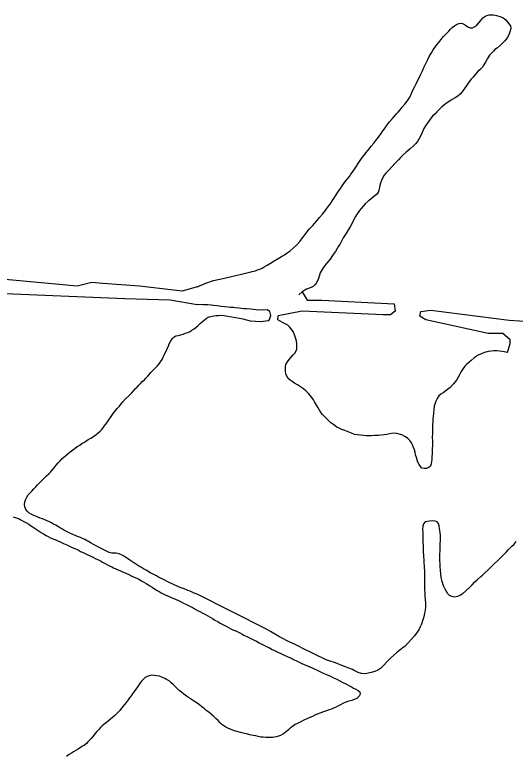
# Model space of a CAD drawing. Extents: x 3172297 to 3210190, y 958463 to 983887.
# Drawn here: x 3206233 to 3206946, y 972830 to 973885 of the extents above; entities that cross this region are included whole.
import ezdxf

# ---------------------------------------------------------------- set-up
doc = ezdxf.new("R2010")
doc.units = 0
doc.layers.add('V-TOPO-SHOR', color=7, linetype='Continuous')

msp = doc.modelspace()

# ---------------------------------------------------------------- linework, layer by layer
at = {"layer": 'V-TOPO-SHOR'}
for points in [[(3206856.6, 973866.8), (3206859.8, 973869.4), (3206862.6, 973871), (3206866, 973872.5), (3206869.3, 973872.8), (3206872.7, 973872.1), (3206875.5, 973870.2), (3206878.9, 973868), (3206882.2, 973866.5), (3206885.6, 973866.4), (3206888.8, 973868.1), (3206891.6, 973870.2), (3206894.6, 973873.3), (3206897.4, 973876.8), (3206900.3, 973880.5), (3206902.9, 973882.6), (3206905.6, 973884), (3206909, 973884.8), (3206912.3, 973884.9), (3206915.5, 973884.7), (3206919.4, 973883.9), (3206922.8, 973883.1), (3206925.9, 973882.1), (3206929.1, 973880.4), (3206932.7, 973877.8), (3206934.8, 973875.5), (3206937.3, 973872.3), (3206939.3, 973869.1), (3206939.8, 973865.5), (3206939, 973862.2), (3206937.6, 973857.8), (3206935.2, 973852.7), (3206933.4, 973850.3), (3206931.1, 973847.6), (3206928.1, 973844.7), (3206925.3, 973841.8), (3206921, 973838.1), (3206917.3, 973835.3), (3206915.1, 973833), (3206912.6, 973830.5), (3206909.7, 973827.2), (3206906.7, 973822.8), (3206904.3, 973818.4), (3206901.5, 973813.8), (3206899.4, 973810.3), (3206896.7, 973807.4), (3206893.2, 973804), (3206889.6, 973800.3), (3206886.4, 973796.3), (3206883.6, 973793.1), (3206880.3, 973788.9), (3206877.4, 973784.8), (3206874.2, 973780.1), (3206870.6, 973775.3), (3206868, 973772), (3206864.3, 973769.1), (3206860.6, 973766.8), (3206856.6, 973764.3), (3206852.3, 973761.6), (3206848.5, 973759.1), (3206845.8, 973757.3), (3206841.8, 973753.9), (3206838.2, 973750.3), (3206834.6, 973746.6), (3206832, 973743.9), (3206828.6, 973740.5), (3206824.9, 973736), (3206823, 973733.4), (3206820.1, 973729.4), (3206818.3, 973726.8), (3206816.1, 973722.8), (3206813.7, 973717.2), (3206811.5, 973712.2), (3206809.6, 973708.7), (3206807.1, 973704.6), (3206804.3, 973701.1), (3206800.7, 973697.8), (3206796.6, 973693.7), (3206791.1, 973689.2), (3206786.3, 973685), (3206783.4, 973682), (3206779.8, 973678.4), (3206775.1, 973673.4), (3206770.4, 973668.2), (3206766.9, 973664.2), (3206764.5, 973661.6), (3206761.9, 973659.2), (3206759.7, 973656.5), (3206757.5, 973653.1), (3206755.6, 973648.9), (3206754.1, 973645), (3206753.5, 973641.7), (3206752.9, 973638.6), (3206752.1, 973634.8), (3206750.9, 973631.9), (3206749.1, 973629.5), (3206746.4, 973627), (3206743.9, 973625), (3206740.9, 973622.6), (3206736.9, 973619.4), (3206732.7, 973615.6)], [(3206493.1, 973497.1), (3206505.6, 973502.3), (3206516.5, 973506.2), (3206529.5, 973509.1), (3206556.1, 973515.1), (3206560.3, 973516.4), (3206563.7, 973517.3), (3206568, 973518.4), (3206571.3, 973519.1), (3206576.3, 973520.3), (3206579.3, 973521.4), (3206582.2, 973522.4), (3206585.9, 973524.1), (3206588.6, 973525.8), (3206592.9, 973528.3), (3206597.4, 973531.1), (3206602.7, 973534.4), (3206608.6, 973537.8), (3206613.2, 973540.3), (3206617.7, 973543), (3206621.4, 973545.6), (3206625.6, 973548.6), (3206630, 973552.2), (3206634.8, 973556.7), (3206639.3, 973561.7), (3206642.2, 973565.6), (3206644.8, 973569.2), (3206646.8, 973572), (3206649.5, 973575.2), (3206652.7, 973579.3), (3206657.9, 973584.8), (3206660.3, 973587.4), (3206663.7, 973591.1), (3206667.6, 973595.9), (3206671.8, 973601), (3206675.3, 973605.7), (3206677.3, 973608.4), (3206680.2, 973612.1), (3206682.7, 973615.3), (3206691.4, 973628.4), (3206693.7, 973632.2), (3206697.4, 973637.6), (3206699.8, 973641.3), (3206702, 973644.4), (3206704.4, 973647.7), (3206707.8, 973651.7), (3206710, 973654.7), (3206711.9, 973657.6), (3206714.4, 973660.9), (3206717.1, 973664.9), (3206720.1, 973669.4), (3206722.5, 973672.9), (3206726.4, 973678.9), (3206728.3, 973681.5), (3206731.4, 973685.4), (3206733.4, 973688.1), (3206736.6, 973692.1), (3206738.6, 973694.5), (3206741.2, 973697.7), (3206744.6, 973702.1), (3206747.7, 973705.8), (3206751.3, 973710.4), (3206755.1, 973715.6), (3206756.9, 973718), (3206759.9, 973722.2), (3206761.9, 973725.1), (3206765.4, 973729.9), (3206767.7, 973732.8), (3206771.3, 973737.3), (3206773.7, 973739.9), (3206777.3, 973743.8), (3206779.5, 973746.2), (3206782.3, 973749.7), (3206785.2, 973753.4), (3206789, 973757.6), (3206792.3, 973762), (3206795.1, 973766.3), (3206797.4, 973770.6), (3206799.1, 973774.3), (3206801, 973778.5), (3206803, 973782.6), (3206805.2, 973786.7), (3206807.4, 973791.7), (3206809.7, 973795.9), (3206811.2, 973799.2), (3206814, 973805), (3206816.6, 973810.6), (3206818.7, 973815.4), (3206821.6, 973821.4), (3206824.3, 973826.3), (3206826.9, 973830.8), (3206829.5, 973834.9), (3206831.8, 973838.5), (3206834.1, 973841.8), (3206837.4, 973845.7), (3206840.3, 973849.2), (3206844.3, 973853.9), (3206847.9, 973857.9), (3206851.5, 973861.5), (3206853.9, 973864.3), (3206856.6, 973866.8)], [(3206732.7, 973615.6), (3206730, 973612.7), (3206726.9, 973608.9), (3206724.4, 973606), (3206720.1, 973600.1), (3206718.5, 973597.6), (3206715.2, 973591.3), (3206713, 973586.3), (3206711, 973582.8), (3206707.9, 973577.7), (3206704.9, 973572.6), (3206701.3, 973567), (3206696.2, 973557.7), (3206694.6, 973555), (3206692.8, 973552), (3206690.2, 973547.8), (3206688.4, 973545.4), (3206685.9, 973541.7), (3206682.5, 973536.7), (3206679.4, 973532.9), (3206676.7, 973529.9), (3206674.7, 973527.2), (3206672.7, 973524.4), (3206668.6, 973517), (3206667.4, 973513.9), (3206666, 973509), (3206663, 973503.2), (3206660.8, 973500.3), (3206658.5, 973497.8), (3206655.7, 973496.1), (3206649, 973494), (3206642.6, 973490.3), (3206638, 973485.7)], [(3205485, 973561.6), (3205570.4, 973543.9), (3205648.9, 973535), (3205788.4, 973522.4), (3206036, 973499.1), (3206137.1, 973490.2), (3206161.5, 973490.1), (3206390, 973480.8), (3206454.5, 973478.9), (3206493, 973471.9)], [(3206493.1, 973497.1), (3206472, 973491.1), (3206410.9, 973498.2), (3206358.6, 973501.8), (3206342.9, 973503.6), (3206322, 973498.4), (3206163.3, 973512.8), (3206126.7, 973518.1), (3206107.5, 973518.2), (3206046.5, 973521.8), (3205861.7, 973539.7), (3205699.5, 973554), (3205560, 973564.9)], [(3206642.6, 973490.3), (3206649.8, 973478.4), (3206670.8, 973478.4), (3206773.6, 973472.9), (3206775.4, 973462.4), (3206768.4, 973457.2), (3206757.9, 973457.2), (3206642.8, 973462.8), (3206608.6, 973455.8)], [(3206596.3, 973450.6), (3206598.1, 973456.3), (3206596.8, 973461.9), (3206592.7, 973464.5), (3206587.6, 973464.2), (3206584.4, 973464.4), (3206580.5, 973464.2), (3206577, 973464.5), (3206573, 973464.9), (3206569.4, 973465.2), (3206563.4, 973465.8), (3206559.7, 973466.1), (3206556.1, 973466.4), (3206552.3, 973466.8), (3206548, 973467.4), (3206544.7, 973467.7), (3206540.7, 973467.9), (3206537.1, 973468.3), (3206532.5, 973468.8), (3206527.5, 973469.4), (3206521.8, 973470.4), (3206516.6, 973470.8), (3206512.9, 973471.2), (3206508.4, 973471.5), (3206504.5, 973471.5), (3206501.2, 973471.6), (3206493, 973471.9)], [(3206935.4, 973403.7), (3206939.2, 973416.7), (3206939.2, 973421.9), (3206939.2, 973421.9), (3206928.8, 973430.7), (3206907.8, 973430.7), (3206818.9, 973450.1), (3206810.2, 973455.4), (3206812, 973462.3), (3206825.9, 973464.1), (3206937.5, 973449.8), (3206967.2, 973448)], [(3206297.8, 973249.4), (3206300.6, 973252.1), (3206303.6, 973254.8), (3206306, 973256.9), (3206309.9, 973260.1), (3206312.4, 973262.1), (3206315.9, 973264.9), (3206319.2, 973267.3), (3206322.1, 973269.5), (3206325.8, 973271.8), (3206328.9, 973273.8), (3206331.9, 973275.6), (3206334.5, 973277.4), (3206338.1, 973279.6), (3206341.5, 973281.8), (3206345.5, 973284.2), (3206348.7, 973286.3), (3206352.1, 973289), (3206354.9, 973291.5), (3206357.6, 973294.5), (3206359.9, 973297.4), (3206362.7, 973301.1), (3206364.5, 973303.6), (3206367.3, 973307.6), (3206370.7, 973312.4), (3206373.7, 973316.9), (3206377.2, 973321.4), (3206379.4, 973323.9), (3206382.3, 973327.3), (3206385.1, 973330.6), (3206387.5, 973333.5), (3206391.1, 973337.5), (3206395.6, 973341.8), (3206399.5, 973345.8), (3206402.9, 973349.4), (3206405.3, 973352.2), (3206407.5, 973354.5), (3206409.9, 973357.2), (3206412.3, 973359.6), (3206414.9, 973362.2), (3206417.9, 973364.9), (3206420.1, 973367.3), (3206422.7, 973369.9), (3206425.3, 973372.6), (3206427.2, 973375), (3206430.7, 973378.6), (3206433.9, 973381.6), (3206436.6, 973384.5), (3206439.1, 973387.6), (3206440.8, 973390.3), (3206443.1, 973393.9), (3206444.6, 973396.9), (3206446.1, 973399.9), (3206447.8, 973403), (3206449.4, 973406.4), (3206450.6, 973409.3), (3206452.1, 973412.7), (3206453.5, 973415.9), (3206455.2, 973419.5), (3206457.7, 973423.1), (3206460, 973425.5), (3206463, 973427.2), (3206466.2, 973428.1), (3206469.7, 973429), (3206473.4, 973430), (3206476.5, 973431.1), (3206479.9, 973432.2), (3206483, 973433.7), (3206485.7, 973435.3), (3206488.9, 973437.4), (3206491.8, 973439.6), (3206494.6, 973442.2), (3206497.8, 973445.3), (3206500.5, 973447.6), (3206503.4, 973450.1), (3206506.2, 973452.2), (3206508.8, 973453.9), (3206510.3, 973454.5)], [(3206510.3, 973454.5), (3206517.1, 973455.9), (3206520.1, 973456.4), (3206523.5, 973456.6), (3206526.9, 973456.7), (3206531.7, 973456.3), (3206536.8, 973455.5), (3206542.2, 973454.7), (3206548.4, 973453.5), (3206553.5, 973452.5), (3206558, 973451.5), (3206563.6, 973450), (3206568.7, 973448.7), (3206583.8, 973447.7), (3206587.4, 973448.2), (3206590.9, 973448.8), (3206594.1, 973449.3), (3206596.3, 973450.6)], [(3206717.5, 973286.9), (3206712.9, 973288.6), (3206708.2, 973290.4), (3206703.4, 973292.3), (3206699.3, 973294.1), (3206696.4, 973295.3), (3206692.3, 973297.5), (3206687.7, 973300.5), (3206683.6, 973303.6), (3206680.1, 973306.6), (3206677.3, 973309.5), (3206674.8, 973312), (3206671.8, 973315.5), (3206670, 973317.9), (3206667.4, 973321.6), (3206665.4, 973324.7), (3206663.2, 973328.4), (3206660.4, 973333.5), (3206658.8, 973336.1), (3206656.4, 973339.7), (3206652.3, 973344.8), (3206648.1, 973349.1), (3206644.6, 973351.9), (3206640.2, 973354.8), (3206636, 973357.5), (3206632, 973360.1), (3206628.4, 973362.3), (3206625.7, 973364.2), (3206623, 973366.7), (3206620.8, 973369.8), (3206619.5, 973373.2), (3206618.9, 973377.1), (3206618.9, 973383.5), (3206619.6, 973386.7), (3206621.7, 973390.5), (3206624.2, 973393.7), (3206626.9, 973397.1), (3206629.9, 973400.3), (3206632.1, 973402.7), (3206634.9, 973408), (3206634.9, 973412.5), (3206634.9, 973416.6), (3206634.5, 973419.9), (3206633.7, 973423), (3206632.7, 973425.9), (3206631.9, 973429), (3206630.4, 973432.6), (3206628.7, 973435.6), (3206626.7, 973438.1), (3206624.5, 973440.4), (3206622.4, 973442.6), (3206614.5, 973446.4), (3206608, 973450.1), (3206608.6, 973455.8)], [(3206935.4, 973403.7), (3206927.9, 973405.3), (3206923.9, 973405.8), (3206919.9, 973406.1), (3206915.7, 973406), (3206912.1, 973405.7), (3206907.5, 973405), (3206902.5, 973403.6), (3206899.1, 973402.4), (3206893.5, 973399.9), (3206887.8, 973396.1), (3206883.3, 973392.4), (3206876.8, 973386.7), (3206874.5, 973384.3), (3206872.3, 973381.1), (3206870.4, 973378), (3206868.4, 973374.7), (3206867, 973372), (3206864.6, 973367.5), (3206862.6, 973364.1), (3206858.3, 973358.8), (3206853.5, 973353.9), (3206848, 973349.5), (3206843.4, 973346.4), (3206840.4, 973344.4), (3206837.6, 973341.8), (3206835.2, 973338.3), (3206833.1, 973334.5), (3206832.1, 973331.5), (3206830.9, 973327), (3206830.2, 973322.2), (3206829.8, 973317), (3206829.3, 973312.5), (3206828.9, 973309.5), (3206828.7, 973305.2), (3206828.6, 973300.3), (3206828.6, 973297.3), (3206828.3, 973292.6), (3206828.5, 973287.6), (3206828.1, 973283), (3206828.4, 973277.2), (3206828.2, 973270.6), (3206828.1, 973266.7), (3206827.9, 973262.7), (3206827.9, 973259.1), (3206827.6, 973255.1), (3206827.3, 973251.2), (3206826.9, 973248.2), (3206826.5, 973245.2), (3206825.4, 973241.8), (3206823, 973239.7), (3206819.9, 973238.4), (3206816.3, 973238.3), (3206813.2, 973239), (3206811.2, 973241.3), (3206809.3, 973244.1), (3206807.4, 973247.5), (3206806.4, 973250.7), (3206805.5, 973254.2), (3206804.4, 973258), (3206803.5, 973261.8), (3206802.7, 973264.8), (3206801.4, 973268.4), (3206800, 973272.2), (3206798.5, 973274.9), (3206796.1, 973278.2), (3206793.4, 973281), (3206789.8, 973283.5), (3206784.7, 973286.3), (3206777.6, 973288.2), (3206772.4, 973288.5), (3206767.1, 973288), (3206763.2, 973287)], [(3206763.2, 973287), (3206751.3, 973285.3), (3206746.4, 973285.5), (3206741, 973285), (3206734.5, 973284.8), (3206717.5, 973286.9)], [(3206494.1, 973058.6), (3206493.1, 973059.1), (3206489, 973060.8), (3206485.9, 973062.1), (3206483, 973063.4), (3206479.9, 973064.7), (3206476.8, 973065.9), (3206473.4, 973067.2), (3206470.4, 973068.5), (3206466.8, 973069.9), (3206463.5, 973071.3), (3206460.5, 973072.7), (3206457.5, 973074), (3206454.2, 973075.6), (3206451.5, 973076.9), (3206448, 973078.7), (3206444.1, 973080.5), (3206441, 973082.2), (3206437.9, 973083.7), (3206435, 973085.3), (3206432.3, 973086.7), (3206429.3, 973088.3), (3206426.3, 973089.9), (3206423, 973091.9), (3206420.3, 973093.6), (3206416.8, 973095.5), (3206413.8, 973097.1), (3206410.8, 973098.9), (3206408.1, 973100.7), (3206405.4, 973102.3), (3206402.8, 973103.9), (3206399.9, 973105.7), (3206397.3, 973107.6), (3206393.9, 973109.9), (3206391.1, 973111.8), (3206388.5, 973113.6), (3206385.5, 973115.3), (3206382, 973116.7), (3206377.9, 973117.5), (3206374.8, 973117.7), (3206371.4, 973117.8), (3206367.9, 973118.8), (3206364.2, 973120.4), (3206361.3, 973121.9), (3206358.4, 973123.3), (3206355.4, 973124.7), (3206352.5, 973126.3), (3206349.2, 973128.1), (3206345.3, 973130.2), (3206342.2, 973132), (3206338.4, 973134.1), (3206335.6, 973135.6), (3206332.9, 973137.1), (3206329.9, 973138.7), (3206326.9, 973139.8), (3206322.8, 973141.3), (3206319.4, 973142.7), (3206314.9, 973144.7), (3206311, 973146.5), (3206308, 973147.9), (3206304.3, 973149.9), (3206301.3, 973151.7), (3206298.4, 973153.5), (3206295.6, 973155.2), (3206291.6, 973157.5), (3206288.6, 973159.2), (3206285.7, 973160.8), (3206282.9, 973162.3), (3206279.5, 973163.9), (3206276.1, 973165.3), (3206272.8, 973166.5), (3206269.6, 973167.7), (3206266.3, 973169.1), (3206263.1, 973170.3), (3206260.3, 973171.4), (3206256.5, 973173.4), (3206253.4, 973175.2), (3206250.9, 973177.4), (3206249.2, 973180.1), (3206247.8, 973183.5), (3206247.2, 973187.1), (3206247.6, 973190.5), (3206248.8, 973193.8), (3206250.4, 973197.5), (3206252.4, 973201), (3206254.8, 973203.4), (3206257.5, 973206.2), (3206260.4, 973209.4), (3206263.3, 973212.3), (3206265.9, 973215), (3206268.5, 973217.9), (3206271.8, 973221.1), (3206275.2, 973224.4), (3206278.5, 973227.7), (3206281.8, 973230.9), (3206284, 973233.2), (3206286.7, 973236.1), (3206289.4, 973239.5), (3206292.2, 973243.1), (3206295.1, 973246.5), (3206297.8, 973249.4)], [(3206231.1, 973169.5), (3206235.1, 973168), (3206239.5, 973166.4), (3206242.2, 973165), (3206245.5, 973163.3), (3206249.1, 973161.2), (3206253.2, 973158.9), (3206255.7, 973157.1), (3206258.3, 973155.5), (3206262.3, 973153), (3206265.3, 973151), (3206268.2, 973149), (3206270.9, 973147.1), (3206274.1, 973145.2)], [(3206870.7, 973059.5), (3206868.4, 973057.7), (3206864.1, 973055.8), (3206859.8, 973055.2), (3206855.9, 973055.9), (3206852.5, 973057.4), (3206850, 973059.8), (3206848.3, 973063.2), (3206846.6, 973066.6), (3206844.3, 973071.2), (3206842.3, 973077.4), (3206840.9, 973082.9), (3206840.1, 973088.3), (3206839.6, 973093.3), (3206839.3, 973098.2), (3206839.3, 973102), (3206839, 973107.9), (3206838.8, 973111.7), (3206838.8, 973117), (3206839.1, 973120.3), (3206839.1, 973123.6), (3206839.5, 973128.9), (3206839.5, 973132.1), (3206839.7, 973135.5), (3206839.7, 973140.1), (3206839.6, 973143.1), (3206839.3, 973147.3), (3206838.4, 973152.9), (3206837.8, 973156.7), (3206837.1, 973159.8), (3206835.2, 973162.3), (3206832, 973163.5), (3206828.6, 973163.8), (3206824.3, 973163.2), (3206821.3, 973162.8), (3206817.8, 973162.2), (3206815.5, 973159.7), (3206814.7, 973156.3), (3206814.3, 973151.4), (3206814.6, 973146.7), (3206814.7, 973142.8), (3206814.4, 973136.4), (3206814.7, 973133.2), (3206814.9, 973128.1), (3206815.1, 973124.7), (3206815.2, 973120.3), (3206815.8, 973114), (3206816.1, 973107.3), (3206816.2, 973104.2), (3206816.5, 973098.8), (3206817, 973090.5), (3206817.1, 973086.1), (3206817, 973079.6), (3206817, 973075.3), (3206817.2, 973066.9), (3206817.6, 973059.1), (3206817.7, 973055.9), (3206817.8, 973052), (3206818.3, 973046.6), (3206818.5, 973041), (3206818, 973036.2), (3206817.2, 973032.2), (3206815.9, 973026.8), (3206814.1, 973021.4), (3206812.5, 973016.7), (3206810.7, 973012.8), (3206808.7, 973008.6), (3206802.8, 972999.9), (3206789.1, 972984.9), (3206786.4, 972983.3), (3206777.3, 972975.5), (3206769.1, 972968.4), (3206754.5, 972953.5), (3206750.7, 972950.9), (3206746.1, 972949.1), (3206740.8, 972947.4), (3206734.9, 972946.1), (3206730.9, 972945.8), (3206727.2, 972946.1), (3206722.6, 972947.7), (3206716.9, 972950.3), (3206714.2, 972951.7), (3206696.9, 972958.6), (3206692.5, 972960.3), (3206688.6, 972961.7), (3206682.8, 972963.6), (3206676.9, 972965.7), (3206642.8, 972982.3), (3206639.2, 972984.2), (3206631.7, 972988.1), (3206625, 972991.1), (3206610.5, 972998.7), (3206597.8, 973006.2), (3206591, 973009.9), (3206494.1, 973058.6)], [(3206274.1, 973145.2), (3206278, 973143), (3206281, 973141.5), (3206284.4, 973139.7), (3206287.5, 973138.3), (3206290.4, 973137), (3206293.8, 973135.6), (3206297.2, 973134.2), (3206300, 973132.8), (3206302.8, 973131.5), (3206307.4, 973129.4), (3206311.1, 973127.8), (3206314.2, 973126.4), (3206317.7, 973124.9), (3206321.2, 973123.3), (3206324.2, 973121.9), (3206327.1, 973120.3), (3206330.7, 973118.6), (3206334.6, 973116.6), (3206338.2, 973114.8), (3206341.6, 973113.3), (3206345.4, 973111.4), (3206348.8, 973109.8), (3206352.6, 973108), (3206355.3, 973106.6), (3206358.3, 973105), (3206361.9, 973103), (3206365.3, 973101.3), (3206368.4, 973099.7), (3206371.4, 973098.1), (3206374.2, 973096.7), (3206377.4, 973095.2), (3206380.6, 973093.8), (3206383.9, 973092.4), (3206386.9, 973091.1), (3206390.4, 973089.6), (3206393.5, 973088.2), (3206397.2, 973086.6), (3206400.3, 973085.1), (3206403.3, 973083.7), (3206407, 973082.1), (3206410.1, 973080.5), (3206413.9, 973078.4), (3206417.3, 973076.5), (3206420.4, 973074.7), (3206422.9, 973073), (3206425.6, 973071.3), (3206429, 973069.1), (3206432.4, 973066.7), (3206436, 973064.6), (3206438.9, 973062.9), (3206441.7, 973061.3), (3206444.7, 973059.7), (3206448.6, 973058), (3206452.1, 973056.2), (3206456.1, 973054.4), (3206459.7, 973053), (3206463.1, 973051.7), (3206466.7, 973050.1), (3206470.4, 973048.2), (3206473.9, 973046.5), (3206477.8, 973044.5), (3206480.6, 973043.2), (3206484.4, 973041.2), (3206487.4, 973039.6), (3206490.5, 973037.8), (3206493.7, 973036.2), (3206497, 973034.5), (3206501.2, 973032), (3206504.9, 973030.1), (3206508.3, 973028.2), (3206511.7, 973026.3), (3206515.2, 973024.4), (3206518.5, 973022.4), (3206522.4, 973020.3), (3206525.9, 973018.1), (3206528.9, 973016.4), (3206531.6, 973014.9), (3206534.6, 973013.5), (3206537.7, 973011.9), (3206541.1, 973009.9), (3206543.9, 973008.5), (3206546.9, 973007.6), (3206550.1, 973006.2), (3206553.9, 973004.2), (3206557.1, 973002.4), (3206559.7, 973000.9), (3206563.7, 972998.9), (3206567.6, 972997), (3206570.6, 972995.6), (3206574.5, 972993.9), (3206577.7, 972992.2), (3206581.6, 972990.1), (3206585.2, 972988.2), (3206588.3, 972986.4), (3206592.7, 972984.3), (3206596.1, 972982.6), (3206599.8, 972980.6), (3206603.3, 972978.9), (3206606.1, 972977.5), (3206609.2, 972976.1)], [(3206870.7, 973059.5), (3206881.6, 973069.4), (3206885, 973072.8), (3206888.4, 973076.4), (3206892.2, 973079.9), (3206897.1, 973084.5), (3206899.4, 973086.5), (3206902.8, 973089.6), (3206907.7, 973094), (3206911.6, 973097.6), (3206916.4, 973102.5), (3206921.3, 973107.3), (3206926.6, 973112.3), (3206931.9, 973117.7), (3206934, 973119.8), (3206936.8, 973122.8), (3206941, 973127), (3206944.5, 973130.5), (3206947.8, 973134.2)], [(3206609.2, 972976.1), (3206612.4, 972974.7), (3206616, 972972.9), (3206620.4, 972971), (3206624.6, 972969.1), (3206627.4, 972967.9), (3206630.5, 972966.2), (3206634.5, 972964.4), (3206638.6, 972962.4), (3206641.4, 972961.1), (3206646.4, 972958.7), (3206650.4, 972957), (3206653.5, 972955.5), (3206656.8, 972954.1), (3206659.6, 972952.7), (3206663.9, 972950.8), (3206668.1, 972948.9), (3206672.8, 972946.8), (3206677.6, 972944.8), (3206680.8, 972943.4), (3206683.9, 972941.9), (3206687.5, 972940.2), (3206692, 972938.1), (3206696.6, 972935.6), (3206700.5, 972933.5), (3206703.8, 972931.9), (3206706.6, 972930.4), (3206710, 972928.7), (3206712.9, 972927.2), (3206716, 972925.5), (3206719.2, 972923.8), (3206722.3, 972921.9), (3206725, 972920), (3206725.5, 972916.9), (3206723.7, 972913.7), (3206720.5, 972910.8), (3206716.9, 972909), (3206713.4, 972907.9), (3206709.3, 972906.8), (3206705, 972905.2), (3206700.6, 972903.3), (3206697.4, 972901.7), (3206693.4, 972899.7), (3206690.4, 972897.9), (3206687.5, 972896.6), (3206684.4, 972895.3), (3206681, 972894.2), (3206677.4, 972893.1), (3206673.2, 972891.6), (3206669.3, 972890.2), (3206664.2, 972888.2), (3206660.6, 972886.6), (3206657.5, 972885), (3206653.8, 972883.4), (3206649.3, 972881.5), (3206645.1, 972879.6), (3206639.9, 972876.9), (3206636.1, 972875.1), (3206632.6, 972873.4), (3206628.9, 972870.9), (3206626.1, 972868.6), (3206623.6, 972866.5), (3206620.4, 972863.7), (3206618, 972861.5), (3206615.4, 972859.8), (3206612, 972857.8), (3206609.2, 972856.7), (3206605.6, 972855.8), (3206601.1, 972855), (3206595.9, 972854.8), (3206590.8, 972854.9), (3206587.4, 972855.4), (3206584, 972855.7), (3206579.9, 972856.5), (3206576.5, 972857.2), (3206573, 972857.9), (3206568.2, 972859), (3206563.2, 972860.3), (3206558.5, 972861.2), (3206555, 972862.1), (3206551.4, 972863.2), (3206548, 972864.1), (3206544.9, 972865.1), (3206541.5, 972866.4), (3206537.9, 972867.9), (3206534, 972869.8), (3206531.2, 972871.5), (3206528.4, 972873.7), (3206526, 972875.9), (3206522.9, 972879.1), (3206519.6, 972882.2), (3206516.8, 972884.9), (3206513.5, 972887.8), (3206509.8, 972890.9), (3206506.1, 972893.7), (3206503.3, 972896.3), (3206499.8, 972898.9), (3206496.5, 972901.4), (3206493.1, 972903.8), (3206489.2, 972906.2), (3206484.9, 972909)], [(3206484.9, 972909), (3206482.2, 972910.9), (3206477.8, 972914), (3206474.2, 972916.7), (3206470.7, 972919.5), (3206467.6, 972922.2), (3206464.7, 972924.9), (3206461.5, 972928), (3206458.8, 972930.5), (3206456.2, 972933.1), (3206453.4, 972935.9), (3206449.6, 972937.8), (3206446.9, 972939.2), (3206443.6, 972940.7), (3206439.4, 972942.2), (3206435.7, 972943), (3206432.3, 972943.5), (3206428.5, 972943.6), (3206425, 972943), (3206422, 972942.1), (3206419.2, 972940.6), (3206416.2, 972937.6), (3206413.9, 972935.2), (3206411, 972931.7), (3206408.4, 972927.9), (3206405.7, 972924.1), (3206403.4, 972920.5), (3206401.2, 972917.4), (3206399.2, 972914.5), (3206396.7, 972911.3), (3206394.9, 972908.7), (3206391.8, 972905), (3206389.5, 972901.9), (3206387.4, 972899.1), (3206385.3, 972896.8), (3206382.8, 972893.7), (3206380.2, 972890.8), (3206377.6, 972888.1), (3206375.3, 972886), (3206372.6, 972883.5), (3206369.7, 972881.1), (3206366.7, 972878.6), (3206363.9, 972876.5), (3206360.3, 972873.5), (3206357.9, 972871.4), (3206355.5, 972869.4), (3206352.9, 972866.6), (3206350, 972863.4), (3206347.6, 972860.3), (3206345, 972857.1), (3206342.2, 972853.8), (3206339.7, 972851), (3206337.6, 972848.7), (3206335.4, 972846.4), (3206332.5, 972844.3), (3206329.9, 972842.7), (3206327.1, 972840.8), (3206323.5, 972838.4), (3206320.4, 972836.5), (3206317.1, 972834.5), (3206314.1, 972832.7), (3206311, 972830.8), (3206307, 972828)]]:
    msp.add_lwpolyline(points, dxfattribs=at)

doc.saveas('drawing.dxf')
